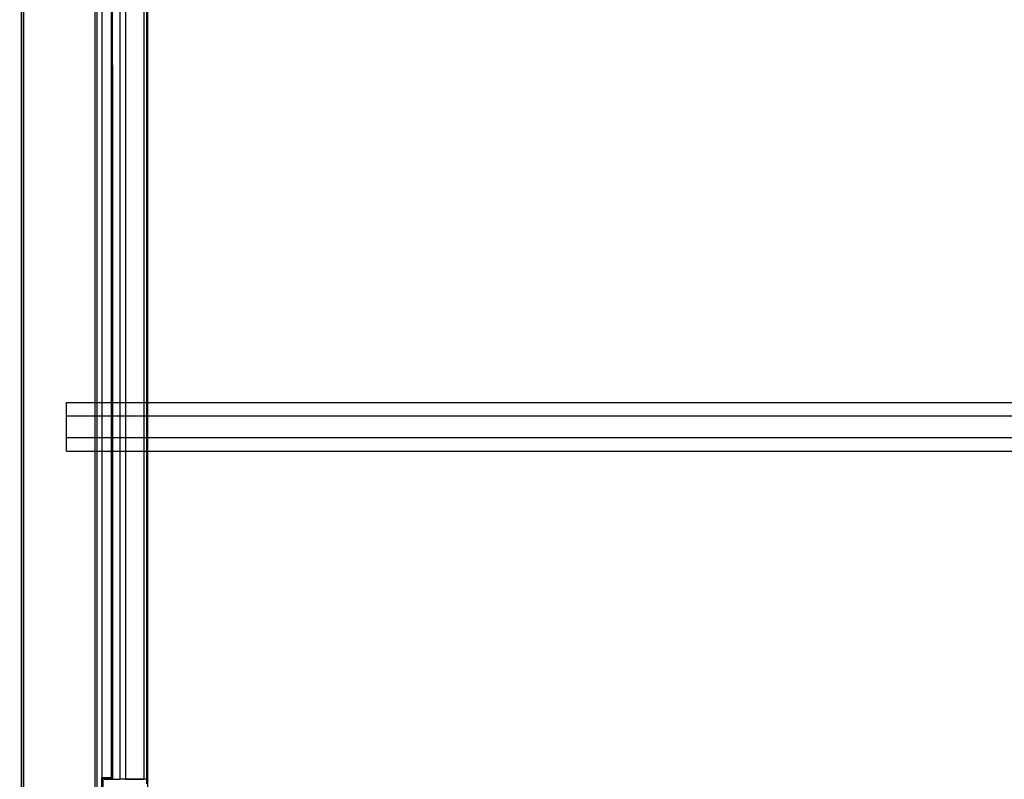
# Model space of a CAD drawing. Extents: x -805 to 3526, y -961 to 1039.
# Tile 309 of 471: x 1259.835 to 1260.644, y 31.885 to 32.51. Entities that reach past the tile are written whole.
import ezdxf

# ---------------------------------------------------------------- set-up
doc = ezdxf.new("R2010")
doc.units = 0
doc.linetypes.add('AUSGEZOGEN', pattern=[2, 1, 1])
doc.layers.get('0').update_dxf_attribs({"color": 251})
doc.layers.add('TTK-B-Bestand', color=252, linetype='Continuous', lineweight=35)
for name, color, linetype in [('TTK-P-Aufzug', 251, 'Continuous'), ('TTK-P-Bahnsteig', 12, 'Continuous'), ('TTK-P-TEXT', 12, 'AUSGEZOGEN')]:
    doc.layers.add(name, color=color, linetype=linetype)
doc.styles.add('AKG DIN 6776', font='AKG_DIN67.TTF')
doc.dimstyles.new('TTK$6', dxfattribs={"dimtxt": 2.5, "dimasz": 2.5, "dimexe": 3.5, "dimexo": 0.1, "dimgap": 1, "dimtad": 1, "dimzin": 0, "dimtxsty": 'AKG DIN 6776', "dimblk": 'OBLIQUE', "dimcen": -0.09, "dimdle": 3, "dimse1": 1, "dimse2": 1, "dimclrd": 256, "dimclre": 256, "dimclrt": 256, "dimadec": 3, "dimazin": 0, "dimtfac": 1, "dimtofl": 0, "dimtmove": 0, "dimatfit": 3, "dimldrblk": 'OBLIQUE', "dimfxl": 7, "dimfxlon": 1, "dimtolj": 1, "dimtzin": 0, "dimlwd": -1, "dimlwe": -1, "dimarcsym": 0})

# ---------------------------------------------------------------- blocks, each defined once
blk = doc.blocks.new('*D549')
at = {"layer": 'DEFPOINTS', "color": 0}
for p in [(1594.65301, 36.73973), (1594.30623, 36.57524), (8.2233, 0)]:
    blk.add_point(p, dxfattribs=at)
at = {"layer": 'TTK-B-Bestand', "insert": (1594.10926, 36.98348), "char_height": 0.25, "attachment_point": 5, "style": 'AKG DIN 6776'}
blk.add_mtext('\\A1;36,588', dxfattribs=at)
blk = doc.blocks.new('_OBLIQUE')
at = {"color": 0, "linetype": 'ByBlock'}
blk.add_line((-0.5, -0.5), (0.5, 0.5), dxfattribs=at)
blk = doc.blocks.new('*D548')
at = {"layer": 'DEFPOINTS', "color": 0}
for p in [(1585.5366, 36.77061), (1585.04588, 36.61399), (-0.86811, 0.03088)]:
    blk.add_point(p, dxfattribs=at)
at = {"layer": 'TTK-B-Bestand', "insert": (1585.01785, 37.01436), "char_height": 0.25, "attachment_point": 5, "style": 'AKG DIN 6776'}
blk.add_mtext('\\A1;36,621', dxfattribs=at)
blk = doc.blocks.new('*D536')
at = {"layer": 'DEFPOINTS', "color": 0}
for p in [(1593.42639, 36.65223), (1593.90951, 36.65223), (733.06592, 0.10713)]:
    blk.add_point(p, dxfattribs=at)
at = {"layer": 'TTK-P-TEXT', "insert": (1594.45378, 36.89598), "char_height": 0.25, "attachment_point": 5, "style": 'AKG DIN 6776'}
blk.add_mtext('\\A1;36,589', dxfattribs=at)
blk = doc.blocks.new('STS26_1000_2100 - STS26_1000_2100-V1-41')
for p, q in [((1255.12, 7357), (1255.12, 4932)), ((1256.62, 7357), (1256.62, 4951.22)), ((1194.62, 7350), (1194.62, 4960)), ((1196.12, 4960), (1196.12, 7350)), ((1152.62, 5210), (1152.62, 7021)), ((1152.62, 5210), (1152.62, 7021)), ((1153.62, 5210), (1153.62, 7021)), ((1153.62, 5210), (1153.62, 7021)), ((1155.62, 5210), (1155.62, 7021)), ((1171.11, 7021), (1171.11, 5210)), ((1171.11, 7021), (1171.11, 5210)), ((1171.13, 7021), (1171.13, 5210)), ((1171.13, 7021), (1171.13, 5210)), ((1175.86, 7019), (1175.86, 5210)), ((1175.86, 7019), (1175.86, 5210)), ((1181.86, 5210), (1181.86, 7019)), ((1181.86, 5210), (1181.86, 7019)), ((1181.86, 5797.75), (1181.86, 7019)), ((1182.62, 5211.5), (1182.62, 7019.5)), ((1190.62, 7019.5), (1190.62, 5211.5)), ((1175.86, 6431.25), (1175.86, 5210)), ((1181.86, 5797.75), (1181.86, 5210)), ((1152.62, 5138.75), (1152.62, 5210)), ((1153.31, 5210), (1152.62, 5210)), ((1153.62, 5210), (1152.62, 5210)), ((1153.62, 5210), (1152.62, 5210)), ((1152.62, 4960), (1152.62, 5210)), ((1153.31, 5210), (1153.62, 5210)), ((1153.62, 5210), (1153.62, 5208.97)), ((1153.62, 5210), (1153.75, 5210)), ((1153.62, 5210), (1153.75, 5210)), ((1153.62, 5206.4), (1153.62, 5210)), ((1153.75, 5210), (1154.1, 5210)), ((1153.75, 5210), (1154.1, 5210)), ((1154.1, 5210), (1154.68, 5210)), ((1154.1, 5210), (1154.68, 5210)), ((1154.68, 5210), (1155.42, 5210)), ((1154.68, 5210), (1155.42, 5210)), ((1155.42, 5210), (1156.29, 5210)), ((1155.42, 5210), (1156.29, 5210)), ((1157.22, 5210), (1156.29, 5210)), ((1156.29, 5210), (1157.22, 5210)), ((1157.22, 5210), (1157, 5209.98)), ((1166.6, 5210), (1157.22, 5210)), ((1171.11, 5210), (1157.22, 5210)), ((1157.22, 5210), (1171.11, 5210)), ((1166.6, 5210), (1171.11, 5210)), ((1171.11, 5210), (1171.13, 5210)), ((1171.13, 5210), (1171.13, 5210)), ((1171.13, 5210), (1174.33, 5210)), ((1171.13, 5210), (1175.86, 5210)), ((1171.13, 5210), (1175.86, 5210)), ((1174.33, 5210), (1175.86, 5210)), ((1181.86, 5210), (1175.86, 5210)), ((1181.86, 5210), (1175.86, 5210)), ((1185.02, 5210), (1181.86, 5210)), ((1184, 5210), (1181.86, 5210)), ((1181.86, 5210), (1185.02, 5210)), ((1190.62, 5211.5), (1182.62, 5211.5)), ((1185.02, 5210), (1184, 5210)), ((1185.9, 5209.89), (1185.02, 5210)), ((1185.02, 5210), (1185.3, 5209.97)), ((1185.02, 5210), (1185.9, 5209.89)), ((1185.95, 5210), (1185.02, 5210)), ((1185.02, 5210), (1185.95, 5210)), ((1186.82, 5210), (1185.95, 5210)), ((1185.95, 5210), (1186.82, 5210)), ((1186.62, 5211.5), (1186.62, 5210)), ((1187.57, 5210), (1186.82, 5210)), ((1186.82, 5210), (1187.57, 5210)), ((1188.14, 5210), (1187.57, 5210)), ((1187.57, 5210), (1188.14, 5210)), ((1188.14, 5210), (1188.5, 5210)), ((1188.14, 5210), (1188.5, 5210)), ((1188.62, 5210), (1188.5, 5210)), ((1188.5, 5210), (1188.62, 5210)), ((1188.62, 5210), (1188.62, 5211.5)), ((1189.62, 5211.5), (1189.62, 5210)), ((1189.62, 5210), (1189.62, 5211.5)), ((1189.62, 5139.99), (1189.62, 5210)), ((1190.31, 5210), (1189.62, 5210)), ((1190.62, 5210), (1189.62, 5210)), ((1190.62, 5210), (1189.62, 5210)), ((1189.62, 5210), (1189.62, 4960)), ((1190.31, 5210), (1190.62, 5210)), ((1190.62, 5210), (1190.62, 5211.5)), ((1190.62, 5210), (1190.62, 5211.5)), ((1190.62, 5138.75), (1190.62, 5210)), ((1190.62, 5210), (1190.62, 4960))]:
    blk.add_line(p, q)

msp = doc.modelspace()

# ---------------------------------------------------------------- linework, layer by layer
at = {"layer": 'TTK-P-Aufzug', "color": 251, "lineweight": 25}
msp.add_line((1259.83602, 31.67483), (1259.83602, 33.77483), dxfattribs=at)
at = {"layer": 'TTK-P-Aufzug', "color": 251}
for p, q in [((1259.87308, 32.18383), (1259.87308, 32.19483)), ((1259.87308, 32.19483), (1262.42308, 32.19483)), ((1259.87308, 32.18383), (1262.42308, 32.18383)), ((1259.87308, 32.16588), (1259.87308, 32.18378)), ((1259.87308, 32.15483), (1259.87308, 32.16583)), ((1259.87308, 32.16583), (1262.42308, 32.16583)), ((1259.87308, 32.15483), (1262.42308, 32.15483))]:
    msp.add_line(p, q, dxfattribs=at)
at = {"layer": 'TTK-P-Bahnsteig', "color": 251}
msp.add_circle((473.78511, 39.13225), 1000, dxfattribs=at)

# ---------------------------------------------------------------- block references
at = {"layer": 'TTK-P-Aufzug', "color": 251, "xscale": -0.001, "yscale": 0.001, "zscale": 0.001}
msp.add_blockref('STS26_1000_2100 - STS26_1000_2100-V1-41', (1261.09264, 26.67483), dxfattribs=at)

# ---------------------------------------------------------------- dimensions: what is measured, and where the dimension line sits
at = {"layer": 'TTK-B-Bestand', "color": 251}
for feature_location, offset, origin, text, picture, middle in [((1585.04588, 36.61399), (0.44608, 0.15756), (-0.86811, 0.03088), '36,621', '*D548', (1585.01785, 37.01436)), ((1594.30623, 36.57524), (0.29466, 0.16558), (8.2233, 0), '36,588', '*D549', (1594.10926, 36.98348))]:
    dim = msp.add_ordinate_dim(feature_location=feature_location, offset=offset, dtype=0, origin=origin, text=text, dimstyle='TTK$6', override={"dimscale": 0, "dimdec": 3, "dimtmove": 1, "dimfxlon": 0}, dxfattribs=at)
    dim.commit()
    dim.dimension.update_dxf_attribs({"geometry": picture, "text_midpoint": middle})
at = {"layer": 'TTK-P-TEXT', "color": 251}
dim = msp.add_ordinate_dim(feature_location=(1593.42639, 36.65223), offset=(0.48312, 0), dtype=0, origin=(733.06592, 0.10713), text='36,589', dimstyle='TTK$6', override={"dimscale": 0, "dimfxlon": 0}, dxfattribs=at)
dim.commit()
dim.dimension.update_dxf_attribs({"geometry": '*D536', "text_midpoint": (1594.45378, 36.89598)})

doc.saveas('drawing.dxf')
